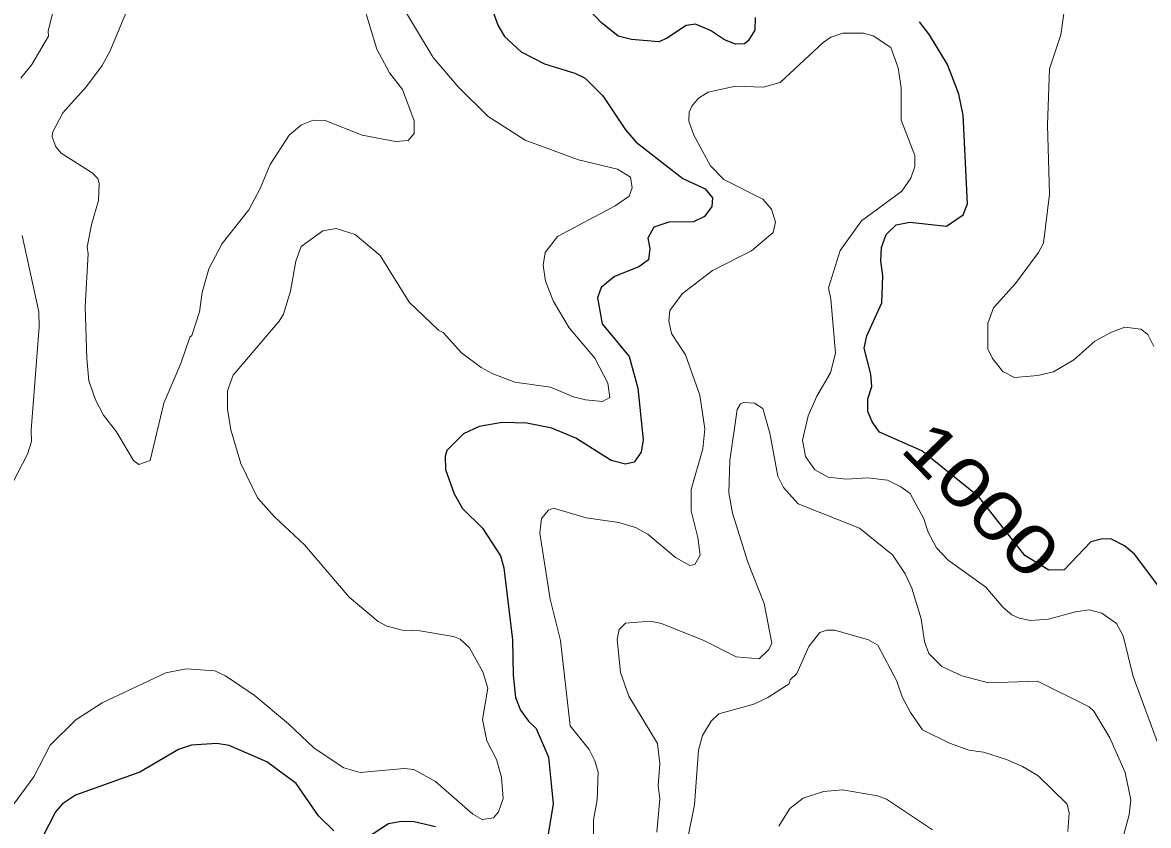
# Model space of a CAD drawing. Extents: x 447.8 to 473.9, y 7733.1 to 7760.8.
# Drawn here: x 467.311 to 469.176, y 7752.396 to 7753.726 of the extents above; entities that cross this region are included whole.
import ezdxf
from ezdxf.enums import TextEntityAlignment as Align

# ---------------------------------------------------------------- set-up
doc = ezdxf.new("R2010")
doc.units = 0
doc.header["$LTSCALE"] = 0.032
doc.layers.add('1', color=7, linetype='Continuous', lineweight=25)
doc.layers.add('2', color=7, linetype='Continuous', lineweight=13)
doc.layers.add('61', color=7, linetype='Continuous')

msp = doc.modelspace()

# ---------------------------------------------------------------- linework, layer by layer
at = {"layer": '1'}
for points in [[(468.5244, 7753.734), (468.5241, 7753.7129), (468.513, 7753.6954), (468.5067, 7753.6904), (468.4922, 7753.69), (468.474, 7753.6969), (468.4506, 7753.7124), (468.4257, 7753.7228), (468.4103, 7753.721), (468.3775, 7753.6993), (468.3648, 7753.694), (468.3195, 7753.6979), (468.2975, 7753.7034), (468.2697, 7753.7258), (468.2149, 7753.7845)], [(468.0892, 7753.7473), (468.0988, 7753.7201), (468.1095, 7753.7028), (468.1372, 7753.677), (468.1754, 7753.6574), (468.2256, 7753.6417), (468.2432, 7753.6336), (468.2721, 7753.6045), (468.3098, 7753.5479), (468.3274, 7753.5278), (468.4045, 7753.4672), (468.4417, 7753.4503), (468.4537, 7753.4355), (468.4527, 7753.4212), (468.4406, 7753.4046), (468.4225, 7753.3958), (468.3817, 7753.395), (468.3569, 7753.3868), (468.3465, 7753.3688), (468.3502, 7753.3515), (468.3479, 7753.3327), (468.3316, 7753.3211), (468.2916, 7753.305), (468.2696, 7753.2867), (468.2633, 7753.2699), (468.2711, 7753.2267), (468.3159, 7753.1729), (468.33, 7753.12), (468.3391, 7753.0348), (468.3357, 7753.014), (468.3241, 7752.9978), (468.3095, 7752.9943)], [(469.0365, 7752.8195), (469.0109, 7752.8186), (468.9711, 7752.8431), (468.8947, 7752.9401), (468.8008, 7753.0166), (468.7302, 7753.0476), (468.7185, 7753.0645), (468.7112, 7753.0816), (468.7112, 7753.1024), (468.7175, 7753.1227), (468.716, 7753.1433), (468.7048, 7753.1867), (468.7097, 7753.207), (468.7344, 7753.2617), (468.736, 7753.3065), (468.7328, 7753.3313), (468.7338, 7753.3533), (468.7416, 7753.3749), (468.7582, 7753.3908), (468.7808, 7753.3949), (468.8414, 7753.3886), (468.8691, 7753.4073), (468.8762, 7753.4254), (468.869, 7753.5725), (468.862, 7753.6073), (468.8429, 7753.6563), (468.8132, 7753.7052), (468.7968, 7753.7268)], [(468.1056, 7753.0631), (468.0675, 7753.0567), (468.0415, 7753.0445), (468.014, 7753.0168), (468.0113, 7753.0075), (468.0117, 7752.9855), (468.0259, 7752.945), (468.0396, 7752.921), (468.0727, 7752.8885), (468.1027, 7752.8427), (468.1081, 7752.8227), (468.1227, 7752.7036), (468.1236, 7752.6447), (468.1274, 7752.6078), (468.136, 7752.5871), (468.1489, 7752.5688), (468.1617, 7752.5568), (468.1821, 7752.5089), (468.1901, 7752.4317), (468.1789, 7752.3652)], [(468.3095, 7752.9943), (468.2862, 7753.0004), (468.2277, 7753.0374), (468.188, 7753.0542), (468.1464, 7753.0623), (468.1056, 7753.0631)], [(469.1525, 7752.8453), (469.1364, 7752.8589), (469.1145, 7752.8702), (469.0998, 7752.8707), (469.0802, 7752.8655), (469.0365, 7752.8195)], [(469.1946, 7752.7895), (469.1525, 7752.8453)], [(467.827, 7752.3868), (467.8011, 7752.4117), (467.7642, 7752.4653), (467.716, 7752.5014), (467.6535, 7752.5285), (467.6329, 7752.5316), (467.591, 7752.5291), (467.5697, 7752.5216), (467.5057, 7752.4844), (467.3989, 7752.4459), (467.3773, 7752.4315), (467.3659, 7752.4184), (467.3214, 7752.3325)], [(467.995, 7752.3937), (467.96, 7752.4018), (467.9388, 7752.4026), (467.9171, 7752.3988), (467.8793, 7752.3739)]]:
    msp.add_lwpolyline(points, dxfattribs=at)
at = {"layer": '2'}
for points in [[(467.4174, 7753.1691), (467.415, 7753.2552), (467.4197, 7753.3426), (467.4182, 7753.3536), (467.4253, 7753.391), (467.4372, 7753.4311), (467.438, 7753.4594), (467.4357, 7753.4677), (467.4267, 7753.4769), (467.3752, 7753.5093), (467.3661, 7753.5201), (467.3605, 7753.5362), (467.3607, 7753.5435), (467.3781, 7753.5761), (467.417, 7753.62), (467.4433, 7753.6545), (467.4557, 7753.6777), (467.5032, 7753.792)], [(467.8629, 7753.7969), (467.8982, 7753.6814), (467.9191, 7753.6427), (467.9404, 7753.6147), (467.9599, 7753.5632), (467.96, 7753.5422), (467.9496, 7753.5305), (467.9289, 7753.5289), (467.8737, 7753.5392), (467.8123, 7753.5633), (467.7925, 7753.5642), (467.7732, 7753.5561), (467.7525, 7753.5392), (467.7211, 7753.4904), (467.7046, 7753.4509), (467.686, 7753.4157), (467.6416, 7753.3598), (467.6197, 7753.3179), (467.6089, 7753.2784), (467.6041, 7753.2468), (467.5915, 7753.2073), (467.5881, 7753.2047), (467.5734, 7753.1611), (467.545, 7753.0951), (467.5223, 7753.0002), (467.504, 7752.9935), (467.495, 7753.0003)], [(468.919, 7753.2534), (468.9557, 7753.2936), (468.9939, 7753.3449), (469.002, 7753.3606), (469.0118, 7753.4416), (469.0084, 7753.5558), (469.0118, 7753.6491), (469.031, 7753.7056), (469.0437, 7753.7966)], [(467.9294, 7753.7712), (467.9912, 7753.6676), (468.0324, 7753.6192), (468.0824, 7753.5701), (468.1434, 7753.531), (468.2322, 7753.4986), (468.2967, 7753.4831), (468.3182, 7753.4695), (468.3207, 7753.452), (468.3156, 7753.438), (468.2926, 7753.4221), (468.1973, 7753.3716), (468.1768, 7753.345), (468.1733, 7753.324), (468.1774, 7753.2973), (468.1903, 7753.2636), (468.2165, 7753.2199), (468.259, 7753.1697), (468.2804, 7753.1286), (468.2837, 7753.105), (468.2715, 7753.0983), (468.2434, 7753.1009), (468.2239, 7753.1059), (468.1857, 7753.1217), (468.1267, 7753.1301), (468.0892, 7753.1444), (468.0706, 7753.1545), (468.0382, 7753.1789), (468.0079, 7753.2123)], [(467.3085, 7753.6337), (467.3265, 7753.6564), (467.354, 7753.7031), (467.3534, 7753.7113), (467.3646, 7753.7564)], [(468.1823, 7752.918), (468.1908, 7752.9212), (468.2448, 7752.9057), (468.299, 7752.8979), (468.3265, 7752.8895), (468.3466, 7752.8785), (468.3928, 7752.8395), (468.4163, 7752.8266), (468.4246, 7752.8281), (468.4336, 7752.8435), (468.4298, 7752.8728), (468.4186, 7752.9173), (468.4186, 7752.9521), (468.4379, 7753.0197), (468.4409, 7753.0531), (468.433, 7753.1085), (468.4093, 7753.1755), (468.3861, 7753.2106), (468.3817, 7753.2319), (468.3833, 7753.2491), (468.4034, 7753.2763), (468.4536, 7753.3152), (468.5182, 7753.3479), (468.5543, 7753.378), (468.5581, 7753.395), (468.5514, 7753.4167), (468.537, 7753.4334), (468.4728, 7753.4657), (468.4505, 7753.4883), (468.4228, 7753.5394), (468.4146, 7753.5622), (468.4154, 7753.5774), (468.4194, 7753.587), (468.4308, 7753.6004), (468.4467, 7753.6103), (468.4922, 7753.6202), (468.5378, 7753.6187), (468.5657, 7753.6262), (468.637, 7753.6926), (468.6496, 7753.7013), (468.6699, 7753.7083), (468.7039, 7753.7084), (468.7202, 7753.7038), (468.749, 7753.6846), (468.7616, 7753.6507), (468.7664, 7753.6174), (468.7665, 7753.5638), (468.7888, 7753.5053), (468.7888, 7753.4875), (468.7824, 7753.4679), (468.7672, 7753.4463), (468.7006, 7753.3974), (468.6653, 7753.3482), (468.6462, 7753.2861), (468.65, 7753.2678), (468.6573, 7753.1784), (468.6492, 7753.1454), (468.6268, 7753.1071), (468.6123, 7753.0745), (468.6029, 7753.0342), (468.6079, 7753.0068), (468.6234, 7752.985), (468.6452, 7752.9727), (468.6755, 7752.9694), (468.7107, 7752.9717), (468.7438, 7752.9677), (468.7658, 7752.9569), (468.781, 7752.9458), (468.8039, 7752.9039), (468.8111, 7752.8819), (468.8251, 7752.8555), (468.8444, 7752.8353), (468.9064, 7752.7908), (468.935, 7752.7567), (468.9494, 7752.7448), (468.9615, 7752.739), (468.9807, 7752.7354), (469.0105, 7752.7378), (469.0553, 7752.7498), (469.0774, 7752.7529), (469.0984, 7752.7473), (469.123, 7752.7305), (469.1339, 7752.7102), (469.1507, 7752.6429), (469.1941, 7752.5247)], [(467.2949, 7752.964), (467.3194, 7753.0108), (467.3259, 7753.0321), (467.3252, 7753.0509), (467.3389, 7753.2218), (467.3382, 7753.2467), (467.3108, 7753.373)], [(467.8306, 7753.3846), (467.8087, 7753.381), (467.7726, 7753.355), (467.7637, 7753.3303), (467.7549, 7753.2807), (467.7432, 7753.243), (467.7361, 7753.2312), (467.6599, 7753.1419), (467.6507, 7753.1158), (467.6506, 7753.0852), (467.6562, 7753.0514), (467.6729, 7752.9953), (467.7005, 7752.9387), (467.7287, 7752.9073), (467.778, 7752.8605), (467.8523, 7752.7741), (467.9002, 7752.7335), (467.9145, 7752.7259), (467.9404, 7752.7193), (467.9693, 7752.7185), (468.0251, 7752.7087), (468.0358, 7752.7044), (468.0512, 7752.6899), (468.0737, 7752.6506), (468.0817, 7752.6236), (468.0731, 7752.5714), (468.08, 7752.5359), (468.096, 7752.5051), (468.1043, 7752.4758), (468.1074, 7752.4404), (468.0993, 7752.4184), (468.0911, 7752.4083), (468.0722, 7752.4056), (468.0572, 7752.4149), (467.995, 7752.4687), (467.9594, 7752.4885), (467.9434, 7752.49), (467.8702, 7752.4837), (467.8433, 7752.4915), (467.7941, 7752.5241), (467.7519, 7752.5643), (467.6949, 7752.6119), (467.6474, 7752.6439), (467.6296, 7752.6519), (467.5821, 7752.6552), (467.5483, 7752.6488), (467.4428, 7752.5993), (467.3992, 7752.5711), (467.3569, 7752.529), (467.3301, 7752.4766), (467.2963, 7752.4308)], [(468.0079, 7753.2123), (468.0002, 7753.2161), (467.9515, 7753.2625), (467.9037, 7753.3399), (467.8622, 7753.3749), (467.8306, 7753.3846)], [(468.9538, 7753.1378), (468.9345, 7753.1476), (468.9175, 7753.1692), (468.91, 7753.1853), (468.9099, 7753.2271), (468.919, 7753.2534)], [(469.185, 7753.1891), (469.1751, 7753.2089), (469.1632, 7753.218), (469.1368, 7753.221), (469.1146, 7753.2132), (469.0868, 7753.198), (469.052, 7753.1669), (469.0184, 7753.1475), (468.9928, 7753.141), (468.9538, 7753.1378)], [(467.495, 7753.0003), (467.4669, 7753.0477), (467.4453, 7753.0754), (467.4319, 7753.1006), (467.4212, 7753.1323), (467.4174, 7753.1691)], [(469.1198, 7752.3246), (469.144, 7752.4134), (469.1464, 7752.4386), (469.1375, 7752.4836), (469.1121, 7752.541), (469.0854, 7752.5854), (469.0777, 7752.5923), (468.9919, 7752.635), (468.9108, 7752.632), (468.8666, 7752.6437), (468.8336, 7752.6594), (468.8122, 7752.6809), (468.8048, 7752.7004), (468.7993, 7752.7382), (468.7841, 7752.7891), (468.7731, 7752.8127), (468.7519, 7752.8443), (468.6971, 7752.8886), (468.5958, 7752.9285), (468.5714, 7752.9558), (468.562, 7752.9745), (468.549, 7753.0455), (468.5373, 7753.0867), (468.5235, 7753.0952), (468.5054, 7753.0964), (468.5002, 7753.0941), (468.4945, 7753.0849), (468.4827, 7753.0002), (468.4811, 7752.9466), (468.4871, 7752.913), (468.5123, 7752.8318), (468.5396, 7752.7638), (468.5523, 7752.6979), (468.5469, 7752.6875), (468.5311, 7752.672), (468.493, 7752.675), (468.4397, 7752.7023), (468.3692, 7752.7303), (468.3512, 7752.7345), (468.3097, 7752.7311), (468.2991, 7752.7205), (468.2959, 7752.7037), (468.3014, 7752.6495), (468.3153, 7752.6099), (468.3627, 7752.5318), (468.3664, 7752.4979), (468.3641, 7752.4621), (468.3664, 7752.44), (468.3617, 7752.385)], [(468.2182, 7752.5608), (468.202, 7752.7023), (468.1852, 7752.7705), (468.1677, 7752.8801), (468.1704, 7752.9041), (468.1823, 7752.918)], [(468.413, 7752.3753), (468.4241, 7752.43), (468.4306, 7752.5208), (468.4371, 7752.5448), (468.4518, 7752.5684), (468.4643, 7752.5806), (468.5223, 7752.5971), (468.5454, 7752.608), (468.581, 7752.6303), (468.5823, 7752.6369), (468.5933, 7752.6475), (468.6135, 7752.6923), (468.6314, 7752.7157), (468.6433, 7752.7192), (468.6562, 7752.7192), (468.7124, 7752.7036), (468.7277, 7752.6945), (468.7589, 7752.635), (468.7679, 7752.6089), (468.7818, 7752.5828), (468.8019, 7752.5543), (468.8466, 7752.5323), (468.8782, 7752.5209), (468.9026, 7752.5172), (468.9408, 7752.5053), (468.9675, 7752.4937), (468.9924, 7752.4787), (469.0413, 7752.4312), (469.0446, 7752.4168), (469.0422, 7752.3862)], [(468.2567, 7752.3601), (468.2567, 7752.4054), (468.2629, 7752.4384), (468.2645, 7752.4843), (468.2589, 7752.5031), (468.2495, 7752.5217), (468.2182, 7752.5608)], [(468.5639, 7752.3948), (468.5821, 7752.4242), (468.6038, 7752.4413), (468.6378, 7752.4523), (468.6692, 7752.4548), (468.7272, 7752.4452), (468.7421, 7752.4395), (468.818, 7752.3888)]]:
    msp.add_lwpolyline(points, dxfattribs=at)

# ---------------------------------------------------------------- texts
at = {"layer": '61', "width": 1.3}
msp.add_text('1000', height=0.08, rotation=314.499, dxfattribs=at).set_placement((468.8705, 7752.9077), align=Align.CENTER)

doc.saveas('drawing.dxf')
